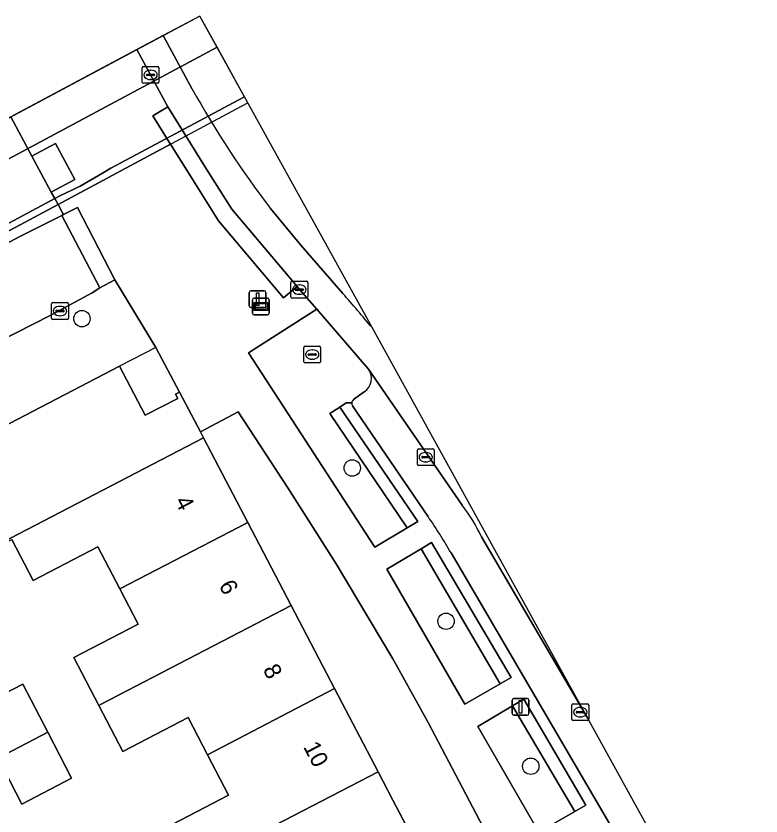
# Model space of a CAD drawing. Extents: x 159262 to 160143, y 383399 to 384319.
# Drawn here: x 159477.55 to 159521.93, y 384271.77 to 384319.44 of the extents above; entities that cross this region are included whole.
import ezdxf

# ---------------------------------------------------------------- set-up
doc = ezdxf.new("R2010")
doc.units = 0
for name, color, linetype in [('IMGEO_Berm_open', 7, 'Continuous'), ('IMGEO_Boom', 7, 'Continuous'), ('IMGEO_Dek', 7, 'Continuous'), ('IMGEO_Erf', 7, 'Continuous'), ('IMGEO_Groenvoorziening', 7, 'Continuous'), ('IMGEO_Informatiebord', 7, 'Continuous'), ('IMGEO_Kolk', 7, 'Continuous'), ('IMGEO_Lichtmast', 7, 'Continuous'), ('IMGEO_Pand', 7, 'Continuous'), ('IMGEO_Pand_nummerreeks', 7, 'Continuous'), ('IMGEO_Pand_overbouw', 7, 'Continuous'), ('IMGEO_Parkeervlak_open', 7, 'Continuous'), ('IMGEO_Pijler', 7, 'Continuous'), ('IMGEO_Rijbaan_lokaal_gesloten', 7, 'Continuous'), ('IMGEO_Rijbaan_lokaal_open', 7, 'Continuous'), ('IMGEO_Rijbaan_regionaal_gesloten', 7, 'Continuous'), ('IMGEO_Verkeerseiland_open', 7, 'Continuous'), ('IMGEO_Voetpad_gesloten', 7, 'Continuous'), ('IMGEO_Voetpad_open', 7, 'Continuous')]:
    doc.layers.add(name, color=color, linetype=linetype)

msp = doc.modelspace()

# ---------------------------------------------------------------- linework, layer by layer
at = {"layer": 'IMGEO_Berm_open'}
msp.add_lwpolyline([(159491.36, 384314.274), (159491.161, 384314.634), (159490.788, 384314.434), (159484.438, 384311.028), (159483.205, 384310.367), (159482.698, 384310.074), (159481.376, 384309.31), (159480.117, 384308.71), (159479.855, 384308.569), (159464.216, 384300.192), (159448.468, 384291.784), (159435.406, 384284.854), (159433.442, 384283.79), (159429.983, 384281.917), (159423.629, 384278.478), (159423.819, 384278.126), (159430.178, 384281.556), (159433.217, 384283.18), (159480.051, 384308.213), (159482.507, 384309.525), (159484.046, 384310.348), (159490.989, 384314.076)], close=True, dxfattribs=at)
at = {"layer": 'IMGEO_Boom'}
for centre in [(159481.476, 384301.407), (159497.581, 384292.507), (159503.17, 384283.376), (159508.218, 384274.741)]:
    msp.add_circle(centre, 0.489, dxfattribs=at)
at = {"layer": 'IMGEO_Dek'}
msp.add_lwpolyline([(159491.36, 384314.274), (159488.508, 384319.441), (159420.978, 384283.376), (159423.629, 384278.478), (159423.819, 384278.126), (159430.178, 384281.556), (159433.217, 384283.18), (159480.051, 384308.213), (159482.507, 384309.525), (159484.046, 384310.348), (159490.989, 384314.076)], close=True, dxfattribs=at)
at = {"layer": 'IMGEO_Erf'}
for points in [[(159496.617, 384286.804), (159493.748, 384291.318), (159490.786, 384295.848), (159488.533, 384294.658), (159488.713, 384294.315), (159489.176, 384293.437), (159491.358, 384289.262), (159493.945, 384284.313), (159496.532, 384279.363), (159499.118, 384274.415), (159500, 384272.727), (159501.818, 384269.249), (159505.372, 384271.115), (159502.098, 384277.35), (159500.182, 384280.823), (159500, 384281.143)], [(159477.89, 384272.487), (159476.463, 384275.23), (159474.975, 384278.092), (159477.948, 384279.638), (159479.437, 384276.775), (159480.863, 384274.032)]]:
    msp.add_lwpolyline(points, close=True, dxfattribs=at)
msp.add_lwpolyline([(159467.549, 384251.929), (159494.353, 384265.476), (159493.26, 384267.563), (159489.275, 384265.491), (159487.716, 384268.49), (159486.397, 384271.027), (159490.213, 384273.011), (159488.956, 384275.428), (159487.805, 384277.641), (159483.917, 384275.62), (159482.492, 384278.362), (159481.003, 384281.226), (159484.823, 384283.212), (159483.737, 384285.302), (159482.432, 384287.812), (159478.566, 384285.802), (159477.298, 384288.241)], dxfattribs=at)
at = {"layer": 'IMGEO_Groenvoorziening'}
for points in [[(159495.467, 384301.976), (159491.397, 384299.372), (159498.918, 384287.798), (159500.854, 384288.937), (159496.251, 384295.762), (159496.835, 384296.141), (159497.219, 384296.399), (159497.553, 384296.386)], [(159498.557, 384298.402), (159495.467, 384301.976)], [(159497.654, 384296.582), (159498.292, 384297.038)]]:
    msp.add_lwpolyline(points, dxfattribs=at)
for points in [[(159496.835, 384296.141), (159496.251, 384295.762), (159500.854, 384288.937), (159501.492, 384289.312)], [(159501.69, 384287.695), (159499.643, 384286.475), (159504.292, 384278.43), (159506.395, 384279.647)], [(159502.306, 384288.063), (159501.69, 384287.695), (159506.395, 384279.647), (159507.058, 384280.03)], [(159507.802, 384278.727), (159507.128, 384278.33), (159510.839, 384272.044), (159511.504, 384272.424)], [(159507.128, 384278.33), (159505.059, 384277.113), (159508.691, 384270.815), (159510.839, 384272.044)]]:
    msp.add_lwpolyline(points, close=True, dxfattribs=at)
for centre, radius, start, end in [((159497.735, 384297.854), 0.988, 304.3233, 33.6876), ((159497.851, 384296.356), 0.3, 131.1424, 174.333)]:
    msp.add_arc(centre, radius, start, end, dxfattribs=at)
at = {"layer": 'IMGEO_Informatiebord'}
for p, q in [((159491.636, 384301.733), (159491.636, 384302.533)), ((159491.636, 384302.533), (159491.636, 384301.733)), ((159491.736, 384302.633), (159492.526, 384302.633)), ((159492.526, 384302.633), (159491.736, 384302.633)), ((159492.626, 384302.533), (159492.626, 384301.733)), ((159492.626, 384301.733), (159492.626, 384302.533)), ((159492.526, 384301.633), (159491.736, 384301.633)), ((159491.736, 384301.633), (159492.526, 384301.633))]:
    msp.add_line(p, q, dxfattribs=at)
for points in [[(159491.737, 384302.365), (159492.525, 384302.365), (159492.525, 384301.901), (159491.737, 384301.901), (159491.737, 384302.365)], [(159491.802, 384302.3), (159491.802, 384301.966), (159492.46, 384301.966), (159492.46, 384302.3), (159491.802, 384302.3)]]:
    msp.add_lwpolyline(points, dxfattribs=at)
for centre, start, end in [((159491.736, 384302.533), 90, 180), ((159491.736, 384302.533), 90, 180), ((159492.526, 384302.533), 0, 90), ((159492.526, 384302.533), 360, 90), ((159491.736, 384301.733), 180, 270), ((159491.736, 384301.733), 180, 270), ((159492.526, 384301.733), 270, 0), ((159492.526, 384301.733), 270, 0)]:
    msp.add_arc(centre, 0.1, start, end, dxfattribs=at)
at = {"layer": 'IMGEO_Kolk'}
for p, q in [((159485.062, 384315.504), (159485.062, 384316.356)), ((159485.137, 384316.43), (159485.989, 384316.43)), ((159486.063, 384316.356), (159486.063, 384315.504)), ((159485.321, 384315.924), (159485.321, 384315.936)), ((159485.759, 384315.887), (159485.361, 384315.887)), ((159485.364, 384315.973), (159485.762, 384315.973)), ((159485.55, 384316.21), (159485.575, 384316.21)), ((159485.805, 384315.936), (159485.805, 384315.924)), ((159485.989, 384315.43), (159485.137, 384315.43)), ((159485.573, 384315.65), (159485.548, 384315.65)), ((159493.928, 384302.711), (159493.928, 384303.563)), ((159494.003, 384303.637), (159494.855, 384303.637)), ((159494.416, 384303.417), (159494.441, 384303.417)), ((159494.929, 384303.563), (159494.929, 384302.711)), ((159494.187, 384303.131), (159494.187, 384303.143)), ((159494.625, 384303.094), (159494.227, 384303.094)), ((159494.23, 384303.18), (159494.628, 384303.18)), ((159494.671, 384303.143), (159494.671, 384303.131)), ((159494.855, 384302.637), (159494.003, 384302.637)), ((159494.439, 384302.857), (159494.414, 384302.857)), ((159479.668, 384301.436), (159479.668, 384302.288)), ((159479.743, 384302.362), (159480.595, 384302.362)), ((159480.156, 384302.142), (159480.181, 384302.142)), ((159480.669, 384302.288), (159480.669, 384301.436)), ((159479.927, 384301.856), (159479.927, 384301.868)), ((159480.365, 384301.819), (159479.967, 384301.819)), ((159479.97, 384301.905), (159480.368, 384301.905)), ((159480.179, 384301.582), (159480.154, 384301.582)), ((159480.411, 384301.868), (159480.411, 384301.856)), ((159480.595, 384301.362), (159479.743, 384301.362)), ((159494.696, 384298.841), (159494.696, 384299.693)), ((159494.771, 384299.767), (159495.623, 384299.767)), ((159495.184, 384299.547), (159495.209, 384299.547)), ((159495.697, 384299.693), (159495.697, 384298.841)), ((159494.955, 384299.261), (159494.955, 384299.273)), ((159495.393, 384299.224), (159494.995, 384299.224)), ((159494.998, 384299.31), (159495.396, 384299.31)), ((159495.439, 384299.273), (159495.439, 384299.261)), ((159495.623, 384298.767), (159494.771, 384298.767)), ((159495.207, 384298.987), (159495.182, 384298.987)), ((159501.462, 384292.726), (159501.462, 384293.578)), ((159501.537, 384293.652), (159502.389, 384293.652)), ((159501.95, 384293.432), (159501.975, 384293.432)), ((159502.463, 384293.578), (159502.463, 384292.726)), ((159501.721, 384293.146), (159501.721, 384293.158)), ((159502.159, 384293.109), (159501.761, 384293.109)), ((159501.764, 384293.195), (159502.162, 384293.195)), ((159501.973, 384292.872), (159501.948, 384292.872)), ((159502.205, 384293.158), (159502.205, 384293.146)), ((159502.389, 384292.652), (159501.537, 384292.652)), ((159510.667, 384277.534), (159510.667, 384278.386)), ((159510.742, 384278.46), (159511.594, 384278.46)), ((159511.155, 384278.24), (159511.18, 384278.24)), ((159511.668, 384278.386), (159511.668, 384277.534)), ((159510.926, 384277.954), (159510.926, 384277.966)), ((159511.364, 384277.917), (159510.966, 384277.917)), ((159510.969, 384278.003), (159511.367, 384278.003)), ((159511.178, 384277.68), (159511.153, 384277.68)), ((159511.41, 384277.966), (159511.41, 384277.954)), ((159511.594, 384277.46), (159510.742, 384277.46))]:
    msp.add_line(p, q, dxfattribs=at)
for points in [[(159485.062, 384315.504), (159485.062, 384316.356)], [(159485.137, 384316.43), (159485.989, 384316.43)], [(159486.063, 384316.356), (159486.063, 384315.504)], [(159485.989, 384315.43), (159485.137, 384315.43)], [(159493.928, 384302.711), (159493.928, 384303.563)], [(159494.003, 384303.637), (159494.855, 384303.637)], [(159494.929, 384303.563), (159494.929, 384302.711)], [(159494.855, 384302.637), (159494.003, 384302.637)], [(159479.668, 384301.436), (159479.668, 384302.288)], [(159479.743, 384302.362), (159480.595, 384302.362)], [(159480.669, 384302.288), (159480.669, 384301.436)], [(159480.595, 384301.362), (159479.743, 384301.362)], [(159494.696, 384298.841), (159494.696, 384299.693)], [(159494.771, 384299.767), (159495.623, 384299.767)], [(159495.697, 384299.693), (159495.697, 384298.841)], [(159495.623, 384298.767), (159494.771, 384298.767)], [(159501.462, 384292.726), (159501.462, 384293.578)], [(159501.537, 384293.652), (159502.389, 384293.652)], [(159502.463, 384293.578), (159502.463, 384292.726)], [(159502.389, 384292.652), (159501.537, 384292.652)], [(159510.667, 384277.534), (159510.667, 384278.386)], [(159510.742, 384278.46), (159511.594, 384278.46)], [(159511.668, 384278.386), (159511.668, 384277.534)], [(159511.594, 384277.46), (159510.742, 384277.46)]]:
    msp.add_lwpolyline(points, dxfattribs=at)
for centre, radius, start, end in [((159485.139, 384316.354), 0.0765, 91.552, 178.448), ((159485.139, 384316.354), 0.0765, 91.552, 178.448), ((159485.987, 384316.354), 0.0765, 1.552, 88.448), ((159485.987, 384316.354), 0.0765, 1.552, 88.448), ((159485.361, 384315.933), 0.0403, 85.8775, 175.7526), ((159485.358, 384315.923), 0.0366, 178.938, 274.7102), ((159485.762, 384315.93), 0.043, 264.8664, 352.4533), ((159485.766, 384315.935), 0.0386, 1.7309, 96.639), ((159485.139, 384315.506), 0.0765, 181.552, 268.448), ((159485.139, 384315.506), 0.0765, 181.552, 268.448), ((159485.987, 384315.506), 0.0765, 271.552, 358.448), ((159485.987, 384315.506), 0.0765, 271.552, 358.448), ((159494.005, 384303.561), 0.0765, 91.552, 178.448), ((159494.005, 384303.561), 0.0765, 91.552, 178.448), ((159494.853, 384303.561), 0.0765, 1.552, 88.448), ((159494.853, 384303.561), 0.0765, 1.552, 88.448), ((159494.227, 384303.14), 0.0403, 85.8775, 175.7526), ((159494.224, 384303.13), 0.0366, 178.938, 274.7102), ((159494.628, 384303.137), 0.043, 264.8664, 352.4533), ((159494.632, 384303.142), 0.0386, 1.7309, 96.639), ((159494.005, 384302.713), 0.0765, 181.552, 268.448), ((159494.005, 384302.713), 0.0765, 181.552, 268.448), ((159494.853, 384302.713), 0.0765, 271.552, 358.448), ((159494.853, 384302.713), 0.0765, 271.552, 358.448), ((159479.745, 384302.286), 0.0765, 91.552, 178.448), ((159479.745, 384302.286), 0.0765, 91.552, 178.448), ((159480.593, 384302.286), 0.0765, 1.552, 88.448), ((159480.593, 384302.286), 0.0765, 1.552, 88.448), ((159479.967, 384301.865), 0.0403, 85.8775, 175.7526), ((159479.964, 384301.855), 0.0366, 178.938, 274.7102), ((159480.368, 384301.862), 0.043, 264.8664, 352.4533), ((159480.372, 384301.867), 0.0386, 1.7309, 96.639), ((159479.745, 384301.438), 0.0765, 181.552, 268.448), ((159479.745, 384301.438), 0.0765, 181.552, 268.448), ((159480.593, 384301.438), 0.0765, 271.552, 358.448), ((159480.593, 384301.438), 0.0765, 271.552, 358.448), ((159494.773, 384299.691), 0.0765, 91.552, 178.448), ((159494.773, 384299.691), 0.0765, 91.552, 178.448), ((159495.621, 384299.691), 0.0765, 1.552, 88.448), ((159495.621, 384299.691), 0.0765, 1.552, 88.448), ((159494.995, 384299.27), 0.0403, 85.8775, 175.7526), ((159494.992, 384299.26), 0.0366, 178.938, 274.7102), ((159495.396, 384299.267), 0.043, 264.8664, 352.4533), ((159495.4, 384299.272), 0.0386, 1.7309, 96.639), ((159494.773, 384298.843), 0.0765, 181.552, 268.448), ((159494.773, 384298.843), 0.0765, 181.552, 268.448), ((159495.621, 384298.843), 0.0765, 271.552, 358.448), ((159495.621, 384298.843), 0.0765, 271.552, 358.448), ((159501.539, 384293.576), 0.0765, 91.552, 178.448), ((159501.539, 384293.576), 0.0765, 91.552, 178.448), ((159502.387, 384293.576), 0.0765, 1.552, 88.448), ((159502.387, 384293.576), 0.0765, 1.552, 88.448), ((159501.761, 384293.155), 0.0403, 85.8775, 175.7526), ((159501.758, 384293.145), 0.0366, 178.938, 274.7102), ((159502.162, 384293.152), 0.043, 264.8664, 352.4533), ((159502.166, 384293.157), 0.0386, 1.7309, 96.639), ((159501.539, 384292.728), 0.0765, 181.552, 268.448), ((159501.539, 384292.728), 0.0765, 181.552, 268.448), ((159502.387, 384292.728), 0.0765, 271.552, 358.448), ((159502.387, 384292.728), 0.0765, 271.552, 358.448), ((159510.744, 384278.384), 0.0765, 91.552, 178.448), ((159510.744, 384278.384), 0.0765, 91.552, 178.448), ((159511.592, 384278.384), 0.0765, 1.552, 88.448), ((159511.592, 384278.384), 0.0765, 1.552, 88.448), ((159510.966, 384277.963), 0.0403, 85.8775, 175.7526), ((159510.963, 384277.953), 0.0366, 178.938, 274.7102), ((159511.367, 384277.96), 0.043, 264.8664, 352.4533), ((159511.371, 384277.965), 0.0386, 1.7309, 96.639), ((159510.744, 384277.536), 0.0765, 181.552, 268.448), ((159510.744, 384277.536), 0.0765, 181.552, 268.448), ((159511.592, 384277.536), 0.0765, 271.552, 358.448), ((159511.592, 384277.536), 0.0765, 271.552, 358.448)]:
    msp.add_arc(centre, radius, start, end, dxfattribs=at)
for centre, major_axis, ratio, start_param, end_param in [((159485.549, 384315.93), (-0.387, 0.002), 0.722429, 4.712389, 7.853982), ((159485.574, 384315.93), (-0.39, 0.002), 0.717154, 1.570796, 4.712389), ((159494.415, 384303.137), (-0.387, 0.002), 0.722429, 4.712389, 7.853982), ((159494.44, 384303.137), (-0.39, 0.002), 0.717154, 1.570796, 4.712389), ((159480.155, 384301.862), (-0.387, 0.002), 0.722429, 4.712389, 7.853982), ((159480.18, 384301.862), (-0.39, 0.002), 0.717154, 1.570796, 4.712389), ((159495.183, 384299.267), (-0.387, 0.002), 0.722429, 4.712389, 7.853982), ((159495.208, 384299.267), (-0.39, 0.002), 0.717154, 1.570796, 4.712389), ((159501.949, 384293.152), (-0.387, 0.002), 0.722429, 4.712389, 7.853982), ((159501.974, 384293.152), (-0.39, 0.002), 0.717154, 1.570796, 4.712389), ((159511.154, 384277.96), (-0.387, 0.002), 0.722429, 4.712389, 7.853982), ((159511.179, 384277.96), (-0.39, 0.002), 0.717154, 1.570796, 4.712389)]:
    msp.add_ellipse(centre, major_axis=major_axis, ratio=ratio, start_param=start_param, end_param=end_param, dxfattribs=at)
at = {"layer": 'IMGEO_Lichtmast'}
for p, q in [((159491.449, 384302.17), (159491.449, 384302.97)), ((159491.449, 384302.97), (159491.449, 384302.17)), ((159491.549, 384303.07), (159492.339, 384303.07)), ((159492.339, 384303.07), (159491.549, 384303.07)), ((159492.439, 384302.97), (159492.439, 384302.17)), ((159492.439, 384302.17), (159492.439, 384302.97)), ((159492.339, 384302.07), (159491.549, 384302.07)), ((159491.549, 384302.07), (159492.339, 384302.07)), ((159507.114, 384277.875), (159507.114, 384278.675)), ((159507.114, 384278.675), (159507.114, 384277.875)), ((159507.214, 384278.775), (159508.004, 384278.775)), ((159508.004, 384278.775), (159507.214, 384278.775)), ((159508.104, 384278.675), (159508.104, 384277.875)), ((159508.104, 384277.875), (159508.104, 384278.675)), ((159508.004, 384277.775), (159507.214, 384277.775)), ((159507.214, 384277.775), (159508.004, 384277.775))]:
    msp.add_line(p, q, dxfattribs=at)
for points in [[(159491.869, 384302.945), (159492.019, 384302.945), (159492.019, 384302.195), (159491.869, 384302.195), (159491.869, 384302.945)], [(159507.534, 384278.65), (159507.684, 384278.65), (159507.684, 384277.9), (159507.534, 384277.9), (159507.534, 384278.65)]]:
    msp.add_lwpolyline(points, dxfattribs=at)
for centre, start, end in [((159491.549, 384302.97), 90, 180), ((159491.549, 384302.97), 90, 180), ((159492.339, 384302.97), 0, 90), ((159492.339, 384302.97), 360, 90), ((159491.549, 384302.17), 180, 270), ((159491.549, 384302.17), 180, 270), ((159492.339, 384302.17), 270, 0), ((159492.339, 384302.17), 270, 0), ((159507.214, 384278.675), 90, 180), ((159507.214, 384278.675), 90, 180), ((159508.004, 384278.675), 0, 90), ((159508.004, 384278.675), 360, 90), ((159507.214, 384277.875), 180, 270), ((159507.214, 384277.875), 180, 270), ((159508.004, 384277.875), 270, 0), ((159508.004, 384277.875), 270, 0)]:
    msp.add_arc(centre, 0.1, start, end, dxfattribs=at)
at = {"layer": 'IMGEO_Pand'}
for points in [[(159474.686, 384287.023), (159488.713, 384294.315), (159488.533, 384294.658), (159487.284, 384297.028), (159487.054, 384296.907), (159487.194, 384296.641), (159485.247, 384295.649), (159483.724, 384298.576), (159465.907, 384289.302), (159468.641, 384284.002), (159471.208, 384285.336), (159472.584, 384282.692), (159475.557, 384284.238), (159474.182, 384286.882), (159474.636, 384287.118)], [(159483.737, 384285.302), (159491.358, 384289.262), (159489.176, 384293.437), (159488.713, 384294.315), (159474.686, 384287.023), (159474.743, 384286.913), (159477.298, 384288.241), (159478.566, 384285.802), (159482.432, 384287.812)], [(159483.737, 384285.302), (159484.823, 384283.212), (159481.003, 384281.226), (159482.492, 384278.362), (159482.623, 384278.43), (159493.945, 384284.313), (159491.358, 384289.262)], [(159488.956, 384275.428), (159496.532, 384279.363), (159493.945, 384284.313), (159482.623, 384278.43), (159482.492, 384278.362), (159483.917, 384275.62), (159487.805, 384277.641)], [(159476.463, 384275.23), (159479.437, 384276.775), (159477.948, 384279.638), (159474.975, 384278.092)], [(159488.956, 384275.428), (159490.213, 384273.011), (159486.397, 384271.027), (159487.716, 384268.49), (159487.921, 384268.597), (159499.118, 384274.415), (159496.532, 384279.363)], [(159476.463, 384275.23), (159477.89, 384272.487), (159480.863, 384274.032), (159479.437, 384276.775)], [(159499.118, 384274.415), (159487.921, 384268.597), (159487.716, 384268.49), (159489.275, 384265.491), (159493.26, 384267.563), (159494.353, 384265.476), (159500, 384268.33), (159501.818, 384269.249), (159500, 384272.727)]]:
    msp.add_lwpolyline(points, close=True, dxfattribs=at)
at = {"layer": 'IMGEO_Pand_overbouw'}
msp.add_lwpolyline([(159485.878, 384299.697), (159483.724, 384298.576), (159485.247, 384295.649), (159487.194, 384296.641), (159487.054, 384296.907), (159487.284, 384297.028)], close=True, dxfattribs=at)
at = {"layer": 'IMGEO_Parkeervlak_open'}
msp.add_lwpolyline([(159451.883, 384299.881), (159440.564, 384293.836), (159441.51, 384292.081), (159442.997, 384289.321), (159441.606, 384288.53), (159440.101, 384291.322), (159439.153, 384293.082), (159420.978, 384283.376), (159423.629, 384278.478), (159429.983, 384281.917), (159430.178, 384281.556), (159430.427, 384281.088), (159433.002, 384282.456), (159432.749, 384282.93), (159480.051, 384308.213), (159479.855, 384308.569), (159479.645, 384308.95), (159478.501, 384311.086), (159477.247, 384313.427), (159453.295, 384300.635), (159454.227, 384298.919), (159455.745, 384296.124), (159454.327, 384295.354), (159452.813, 384298.159)], close=True, dxfattribs=at)
for points in [[(159504.122, 384290.292), (159498.557, 384298.402)], [(159498.292, 384297.038), (159497.654, 384296.582)], [(159497.587, 384296.212), (159502.079, 384289.637)], [(159511.588, 384277.632), (159505.278, 384288.412)], [(159503.465, 384287.455), (159519.783, 384259.571)], [(159521.935, 384259.842), (159519.324, 384263.618), (159511.588, 384277.632)]]:
    msp.add_lwpolyline(points, dxfattribs=at)
for centre, radius, start, end in [((159497.735, 384297.854), 0.988, 304.3233, 33.6876), ((159497.853, 384296.354), 0.301, 173.9474, 208.1654), ((159497.851, 384296.356), 0.3, 131.1424, 174.333), ((159497.283, 384284.792), 8.776, 24.3639, 38.8103), ((159477.918, 384272.759), 29.473, 29.9101, 34.937)]:
    msp.add_arc(centre, radius, start, end, dxfattribs=at)
at = {"layer": 'IMGEO_Pijler'}
msp.add_lwpolyline([(159479.91, 384311.846), (159478.501, 384311.086), (159479.645, 384308.95), (159481.057, 384309.707)], close=True, dxfattribs=at)
at = {"layer": 'IMGEO_Rijbaan_lokaal_gesloten'}
for points in [[(159488.048, 384315.089), (159486.325, 384318.275), (159484.754, 384317.436)], [(159484.754, 384317.436), (159485.563, 384315.93), (159486.6, 384314.037), (159488.89, 384310.307), (159490.401, 384307.922), (159494.294, 384303.32), (159494.429, 384303.137), (159495.467, 384301.976), (159498.557, 384298.402), (159504.122, 384290.292)], [(159497.027, 384302.906), (159494.513, 384305.779), (159492.712, 384307.963)], [(159505.278, 384288.412), (159511.588, 384277.632), (159498.759, 384300.871)]]:
    msp.add_lwpolyline(points, dxfattribs=at)
for centre, radius, start, end in [((159541.276, 384344.838), 60.978, 209.20048, 217.20938), ((159440.998, 384253.46), 74.727, 39.37953, 41.42875), ((159497.283, 384284.792), 8.776, 24.3639, 38.8103)]:
    msp.add_arc(centre, radius, start, end, dxfattribs=at)
at = {"layer": 'IMGEO_Rijbaan_lokaal_open'}
for points in [[(159498.759, 384300.871), (159488.508, 384319.441), (159486.325, 384318.275), (159488.048, 384315.089)], [(159492.712, 384307.963), (159494.513, 384305.779), (159497.027, 384302.906)], [(159475.396, 384299.461), (159479.629, 384301.608), (159482.082, 384302.953), (159482.539, 384303.254), (159480.275, 384307.55), (159477.809, 384306.328), (159436.156, 384284.139)]]:
    msp.add_lwpolyline(points, dxfattribs=at)
for centre, radius, start, end in [((159541.276, 384344.838), 60.978, 209.20048, 217.20938), ((159440.998, 384253.46), 74.727, 39.37953, 41.42875)]:
    msp.add_arc(centre, radius, start, end, dxfattribs=at)
at = {"layer": 'IMGEO_Rijbaan_regionaal_gesloten'}
for points in [[(159489.531, 384317.589), (159488.508, 384319.441), (159420.978, 384283.376), (159422.005, 384281.479), (159446.472, 384294.563), (159460.499, 384302.052), (159474.585, 384309.589), (159488.719, 384317.155)], [(159491.161, 384314.634), (159489.531, 384317.589), (159488.719, 384317.155), (159474.585, 384309.589), (159460.499, 384302.052), (159446.472, 384294.563), (159422.005, 384281.479), (159423.629, 384278.478), (159429.983, 384281.917), (159433.442, 384283.79), (159435.406, 384284.854), (159448.468, 384291.784), (159464.216, 384300.192), (159479.855, 384308.569), (159480.117, 384308.71), (159481.376, 384309.31), (159482.698, 384310.074), (159483.205, 384310.367), (159484.438, 384311.028), (159490.788, 384314.434)]]:
    msp.add_lwpolyline(points, close=True, dxfattribs=at)
at = {"layer": 'IMGEO_Verkeerseiland_open'}
msp.add_lwpolyline([(159477.809, 384306.328), (159480.275, 384307.55), (159480.385, 384307.605), (159480.345, 384307.679), (159480.051, 384308.213), (159432.749, 384282.93), (159433.002, 384282.456), (159433.553, 384282.747), (159436.156, 384284.139)], close=True, dxfattribs=at)
at = {"layer": 'IMGEO_Voetpad_gesloten'}
for points in [[(159488.89, 384310.307), (159486.6, 384314.037), (159485.708, 384313.492), (159486.675, 384311.919), (159486.746, 384311.807), (159488.031, 384309.771), (159489.608, 384307.24), (159493.481, 384302.649), (159494.294, 384303.32), (159490.401, 384307.922)], [(159480.385, 384307.605), (159480.275, 384307.55), (159482.539, 384303.254), (159483.443, 384303.73), (159481.219, 384308.022)]]:
    msp.add_lwpolyline(points, close=True, dxfattribs=at)
at = {"layer": 'IMGEO_Voetpad_open'}
for points in [[(159484.754, 384317.436), (159477.247, 384313.427), (159478.501, 384311.086), (159479.91, 384311.846), (159481.057, 384309.707), (159479.645, 384308.95), (159479.855, 384308.569), (159480.051, 384308.213), (159486.746, 384311.807), (159486.675, 384311.919), (159485.708, 384313.492), (159486.6, 384314.037), (159485.563, 384315.93), (159484.754, 384317.436)], [(159497.553, 384296.386), (159497.219, 384296.399), (159496.835, 384296.141), (159501.492, 384289.312), (159500.854, 384288.937), (159498.918, 384287.798), (159491.397, 384299.372), (159495.467, 384301.976), (159494.429, 384303.137), (159494.294, 384303.32), (159493.481, 384302.649), (159489.608, 384307.24), (159488.031, 384309.771), (159486.746, 384311.807), (159480.051, 384308.213), (159480.345, 384307.679), (159480.385, 384307.605), (159481.219, 384308.022), (159483.443, 384303.73), (159485.878, 384299.697), (159487.284, 384297.028), (159488.533, 384294.658), (159490.786, 384295.848), (159493.748, 384291.318), (159496.617, 384286.804), (159500, 384281.143), (159500.182, 384280.823), (159502.098, 384277.35), (159505.372, 384271.115)], [(159465.907, 384289.302), (159483.724, 384298.576), (159485.247, 384295.649), (159487.194, 384296.641), (159487.054, 384296.907), (159487.284, 384297.028), (159485.878, 384299.697), (159483.443, 384303.73), (159482.539, 384303.254), (159482.082, 384302.953), (159479.629, 384301.608), (159475.396, 384299.461)], [(159502.079, 384289.637), (159497.587, 384296.212)], [(159519.783, 384259.571), (159503.465, 384287.455)]]:
    msp.add_lwpolyline(points, dxfattribs=at)
for points in [[(159501.69, 384287.695), (159502.306, 384288.063), (159507.058, 384280.03), (159506.395, 384279.647), (159504.292, 384278.43), (159499.643, 384286.475)], [(159507.128, 384278.33), (159507.802, 384278.727), (159511.504, 384272.424), (159510.839, 384272.044), (159508.691, 384270.815), (159505.059, 384277.113)]]:
    msp.add_lwpolyline(points, close=True, dxfattribs=at)
for centre, radius, start, end in [((159497.853, 384296.354), 0.301, 173.9474, 208.1654), ((159477.918, 384272.759), 29.473, 29.9101, 34.937)]:
    msp.add_arc(centre, radius, start, end, dxfattribs=at)

# ---------------------------------------------------------------- texts
at = {"layer": 'IMGEO_Pand_nummerreeks'}
for s, p in [('4', (159486.99, 384290.533)), ('6', (159489.611, 384285.519)), ('8', (159492.234, 384280.502)), ('10', (159494.641, 384275.898))]:
    msp.add_text(s, height=1, rotation=297.6021, dxfattribs=at).set_placement(p)

doc.saveas('drawing.dxf')
